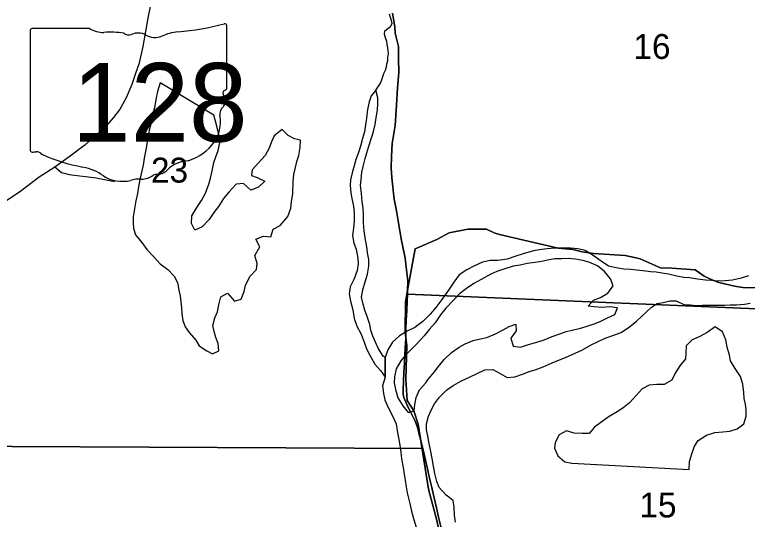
# Model space of a CAD drawing. Extents: x 1310247 to 1552180, y 377264 to 706493.
# Drawn here: x 1367792 to 1374281, y 491975 to 496447 of the extents above; entities that cross this region are included whole.
import ezdxf

# ---------------------------------------------------------------- set-up
doc = ezdxf.new("R2010")
doc.units = 0
for name, color, linetype in [('GM_X_Major_River', 7, 'Continuous'), ('GM_X_Minor_Lake', 7, 'Continuous'), ('GM_X_Minor_River', 7, 'Continuous'), ('GM_X_Section', 7, 'Continuous'), ('GM_X_Section_Text', 7, 'Continuous'), ('GM_X_State_Location', 7, 'Continuous'), ('GM_X_State_Route', 7, 'Continuous'), ('GM_X_State_Shield', 7, 'Continuous'), ('GM_X_Township', 7, 'Continuous'), ('GM_X_Township_Road', 7, 'Continuous')]:
    doc.layers.add(name, color=color, linetype=linetype)

msp = doc.modelspace()

# ---------------------------------------------------------------- linework, layer by layer
at = {"layer": 'GM_X_Major_River'}
msp.add_line((1371073.3, 493409), (1371072.5, 493234.2), dxfattribs=at)
for points in [[(1374290.1, 494131.9), (1374227.3, 494111.5), (1374148.5, 494093.5), (1374084.2, 494089.2), (1374025.9, 494086.8), (1373963.8, 494090.5), (1373909.7, 494093.9), (1373839.8, 494103.9), (1373767.8, 494113.8), (1373717.8, 494119.2), (1373657.8, 494128.9), (1373584.1, 494146.9), (1373526.2, 494156.5), (1373474.2, 494164), (1373424.2, 494169.3), (1373358.2, 494177.1), (1373300.1, 494182.7), (1373250.1, 494188.1), (1373186, 494191.8), (1373120.1, 494203.7), (1373052.3, 494219.6), (1372985.3, 494263.6), (1372916.4, 494313.7), (1372845.4, 494357.8), (1372779.6, 494373.6), (1372715.5, 494377.4), (1372641.3, 494379.4), (1372573, 494377.2), (1372508.6, 494372.9), (1372440.1, 494362.7), (1372387.7, 494354.1), (1372294.6, 494326.5), (1372229.9, 494306.1), (1372154.9, 494280), (1372072.3, 494270.2), (1372004.1, 494270), (1371935.4, 494253.8), (1371864.3, 494221.5), (1371797.1, 494185.2), (1371727.6, 494140.8), (1371681.7, 494075.8), (1371633.6, 494004.7), (1371575.1, 493921.9), (1371523, 493851), (1371473.2, 493792), (1371407.3, 493729.5), (1371337.5, 493675.2), (1371268.4, 493642.9), (1371199.1, 493602.5), (1371139.3, 493545.9), (1371097.3, 493476.7), (1371073.3, 493409)], [(1373069.2, 494106.6), (1373016.8, 494170.3), (1372954, 494220.2), (1372876.6, 494254.5), (1372824.8, 494267.9), (1372759, 494281.8), (1372694.9, 494285.5), (1372638.7, 494285), (1372580.4, 494282.6), (1372526, 494274), (1372457.4, 494259.8), (1372402.9, 494251.2), (1372332.4, 494241), (1372267.9, 494228.7), (1372207.4, 494218.3), (1372134.5, 494196.1), (1372063.6, 494169.9), (1372008.8, 494147.3), (1371923.1, 494099.4), (1371858, 494065), (1371792.5, 494020.5), (1371733.1, 493973.9), (1371681.4, 493919), (1371611.2, 493846.6), (1371563.4, 493787.6), (1371515.3, 493716.6), (1371467.6, 493661.6), (1371419.8, 493602.6), (1371355.7, 493534), (1371306.2, 493483.1), (1371254.5, 493430.2), (1371213, 493379.1), (1371170.9, 493309.9), (1371154.9, 493238), (1371153.4, 493183.8), (1371165.9, 493125.2), (1371185.9, 493052.3), (1371230.1, 492980.8), (1371276.6, 492921.3), (1371329.3, 492937.9), (1371336.7, 492990), (1371348.6, 493056), (1371378.5, 493121.5), (1371434.5, 493186.3)], [(1371434.5, 493186.3), (1371449.1, 493208), (1371507.2, 493278.7), (1371546.8, 493329.9), (1371596.6, 493390.9), (1371660.5, 493453.4), (1371728.1, 493501.8), (1371781.1, 493530.5), (1371852.1, 493558.8), (1371916.7, 493575.1), (1371973.3, 493587.6), (1372050.4, 493617.7), (1372117.6, 493654.1), (1372170.6, 493682.8), (1372231.4, 493705.2), (1372233.8, 493646.9), (1372187.8, 493579.8), (1372205.9, 493509), (1372271.9, 493501.2), (1372342.8, 493523.4), (1372417.6, 493545.5), (1372480.4, 493565.9), (1372551.4, 493594.1), (1372620.4, 493620.4), (1372675.1, 493639), (1372727.6, 493651.7), (1372794.2, 493665.9), (1372863.1, 493688.2), (1372925.8, 493708.6), (1372976.5, 493727.3), (1373043.6, 493759.7), (1373108.7, 493790.1), (1373130.4, 493849.8), (1373064.4, 493857.6), (1372996, 493853.4), (1372921.9, 493857.4), (1372871.9, 493862.8), (1372917.5, 493917.8), (1372980.4, 493940.2), (1373045.7, 493980.6), (1373091.6, 494045.7), (1373069.2, 494106.6)], [(1371695.5, 491951.5), (1371687.1, 492012), (1371685.1, 492082.4), (1371676.6, 492140.9), (1371613.8, 492190.8), (1371551.4, 492256.8), (1371530.8, 492311.6), (1371514.6, 492380.3), (1371502.4, 492445), (1371490.3, 492515.6), (1371477.9, 492576.2), (1371460.2, 492663.1), (1371451.6, 492713.6), (1371439, 492768.2), (1371440.5, 492822.4), (1371456.4, 492890.3), (1371480, 492943.9), (1371509.5, 492997.4), (1371553.3, 493058.5), (1371619.3, 493123), (1371676.6, 493161.6), (1371749.9, 493201.9), (1371821.1, 493236.1), (1371955.3, 493298.8), (1372025.7, 493302.9), (1372090.9, 493267), (1372154.2, 493233.1), (1372222.6, 493239.3), (1372297.6, 493265.4), (1372350.2, 493284.1), (1372402.9, 493300.8), (1372471.8, 493327), (1372553.1, 493363), (1372603.8, 493381.7), (1372670.8, 493410.1), (1372756.1, 493447.9), (1372821.2, 493478.3), (1372896.6, 493520.5), (1373022.6, 493579.4), (1373089.5, 493603.7), (1373164.5, 493631.8), (1373236.1, 493680.1), (1373299.7, 493730.6), (1373431.6, 493855.7), (1373482.6, 493886.5), (1373535.1, 493897.1), (1373593.7, 493911.6), (1373649.8, 493910.1), (1373719.2, 493878), (1373773.3, 493874.6), (1373831.4, 493871), (1373883.6, 493871.6), (1373947.8, 493873.9), (1374026.1, 493873.8), (1374078.2, 493872.4), (1374128.5, 493875), (1374184.7, 493875.5), (1374255.1, 493881.7), (1374305.5, 493890.3)], [(1371072.5, 493234.2), (1371050.4, 493158.5), (1371058.5, 493089.9), (1371071, 493033.3), (1371097.4, 492972.3), (1371131.7, 492905.1), (1371169.6, 492821.7), (1371179.9, 492761.1), (1371192.2, 492696.5), (1371204.5, 492633.9), (1371210.8, 492569.4), (1371219.2, 492510.9), (1371233.2, 492434.2), (1371241.6, 492375.7), (1371250.1, 492321.2), (1371260.6, 492264.6), (1371269.1, 492210.1), (1371290.6, 492115.1), (1371306.8, 492046.4), (1371325.1, 491981.6), (1371347, 491904.6)]]:
    msp.add_lwpolyline(points, dxfattribs=at)
at = {"layer": 'GM_X_Minor_Lake'}
for points in [[(1369081.4, 495843.9), (1369057.2, 495766.2), (1369043.2, 495696.3), (1369031.1, 495622.3), (1369013.4, 495560.4), (1368997, 495476.5), (1368983.5, 495422.6), (1368964.6, 495318.6), (1368952.6, 495248.6), (1368940.5, 495174.6), (1368928.9, 495114.6), (1368901.3, 494986.8), (1368889.4, 494922.8), (1368879.8, 494862.8), (1368865.9, 494796.9), (1368856.4, 494742.9), (1368841.9, 494654.8), (1368840.6, 494604.6), (1368845.1, 494552.3), (1368861.6, 494495.6), (1368918, 494427.7), (1368962.4, 494366.3), (1369022.9, 494304.3), (1369081.4, 494240.5), (1369148.2, 494190.4), (1369204.7, 494128.6), (1369233.3, 494073.6), (1369245.5, 494007), (1369258.1, 493954.4), (1369271.3, 493849.5), (1369273.8, 493795.2), (1369280.2, 493736.8), (1369302.8, 493681.9), (1369337.5, 493630.7), (1369395.9, 493562.9), (1369426.6, 493511.8), (1369493.6, 493469.8), (1369545.1, 493442.3), (1369600, 493468.9), (1369593.7, 493533.4), (1369575.1, 493586.1), (1369558.5, 493640.8), (1369546, 493693.4), (1369565.9, 493761.2), (1369589.4, 493812.8), (1369601.2, 493876.8), (1369619.1, 493946.6), (1369676.2, 493979.2), (1369740.5, 493909.2), (1369799.2, 493925.7), (1369825.1, 493993.3), (1369836.8, 494051.3), (1369879.1, 494130.5), (1369932.9, 494189.3), (1369940.3, 494241.4), (1369920.2, 494314.2), (1369962.4, 494389.5), (1369928.2, 494456.7), (1369995.1, 494483), (1370061.2, 494477.2), (1370081.1, 494545), (1370144.2, 494577.5), (1370212.7, 494660), (1370236.8, 494731.7), (1370244.4, 494789.8), (1370254.4, 494861.8), (1370257.4, 494970.2), (1370265.1, 495032.3), (1370278.9, 495094.2), (1370292.3, 495146.1), (1370307.8, 495197.9), (1370321.8, 495269.9), (1370323.6, 495334.1), (1370271.7, 495345.6), (1370214.4, 495377.3), (1370161.7, 495431), (1370091.9, 495374.6), (1370066.3, 495319), (1370046.7, 495263.3), (1370010.8, 495197.9), (1369895, 495072.5), (1369889.6, 495022.4), (1369941.3, 495004.9), (1370006.6, 494973), (1369950.9, 494918.2), (1369884, 494891.9), (1369819.4, 494951.9), (1369753, 494945.7), (1369688.8, 494875.1), (1369643.1, 494818), (1369597, 494747), (1369557.4, 494693.8), (1369513.6, 494632.7), (1369451.6, 494566), (1369386.6, 494537.6), (1369358.1, 494596.7), (1369362, 494664.9), (1369410.4, 494748), (1369448, 494801.2), (1369481.9, 494866.6), (1369512.1, 494944.2)], [(1369557.1, 495555.8), (1369081.4, 495843.9)], [(1369512.1, 494944.2), (1369527.7, 494998), (1369541.5, 495061.9), (1369557.6, 495135.8), (1369575, 495187.6), (1369594.6, 495243.3), (1369608.5, 495311.3), (1369604.1, 495369.7), (1369587.9, 495436.4), (1369569.7, 495503.2), (1369557.1, 495555.8)]]:
    msp.add_lwpolyline(points, dxfattribs=at)
at = {"layer": 'GM_X_Minor_River'}
msp.add_line((1371072.5, 493234.2), (1371073.3, 493409), dxfattribs=at)
for points in [[(1370992.1, 495778.2), (1371032.3, 495838.9), (1371043.2, 495870.8), (1371054, 495900.6), (1371062.7, 495926.5), (1371075.6, 495956.3), (1371084.4, 495986.2), (1371089.1, 496010.2), (1371095.8, 496038.1), (1371098.6, 496066.2), (1371103.5, 496102.2), (1371100.2, 496126.4), (1371096.9, 496154.6), (1371091.7, 496184.9), (1371088.3, 496209.1), (1371077.1, 496241.5), (1371067.9, 496273.9), (1371070.7, 496303.9), (1371097.3, 496323.3), (1371122, 496342.8), (1371134.7, 496368.6), (1371129.4, 496394.8), (1371120, 496421.2), (1371110.8, 496451.6)], [(1369081.4, 495843.9), (1369057.2, 495766.2), (1369043.2, 495696.3), (1369031.1, 495622.3), (1369013.4, 495560.4), (1368997, 495476.5), (1368983.5, 495422.6), (1368964.6, 495318.6), (1368952.6, 495248.6), (1368940.5, 495174.6), (1368928.9, 495114.6), (1368901.3, 494986.8), (1368889.4, 494922.8), (1368879.8, 494862.8), (1368865.9, 494796.9), (1368856.4, 494742.9), (1368841.9, 494654.8), (1368840.6, 494604.6), (1368845.1, 494552.3), (1368861.6, 494495.6), (1368918, 494427.7), (1368962.4, 494366.3), (1369022.9, 494304.3), (1369081.4, 494240.5), (1369148.2, 494190.4), (1369204.7, 494128.6), (1369233.3, 494073.6), (1369245.5, 494007), (1369258.1, 493954.4), (1369271.3, 493849.5), (1369273.8, 493795.2), (1369280.2, 493736.8), (1369302.8, 493681.9), (1369337.5, 493630.7), (1369395.9, 493562.9), (1369426.6, 493511.8), (1369493.6, 493469.8), (1369545.1, 493442.3), (1369600, 493468.9), (1369593.7, 493533.4), (1369575.1, 493586.1), (1369558.5, 493640.8), (1369546, 493693.4), (1369565.9, 493761.2), (1369589.4, 493812.8), (1369601.2, 493876.8), (1369619.1, 493946.6), (1369676.2, 493979.2), (1369740.5, 493909.2), (1369799.2, 493925.7), (1369825.1, 493993.3), (1369836.8, 494051.3), (1369879.1, 494130.5), (1369932.9, 494189.3), (1369940.3, 494241.4), (1369920.2, 494314.2), (1369962.4, 494389.5), (1369928.2, 494456.7), (1369995.1, 494483), (1370061.2, 494477.2), (1370081.1, 494545), (1370144.2, 494577.5), (1370212.7, 494660), (1370236.8, 494731.7), (1370244.4, 494789.8), (1370254.4, 494861.8), (1370257.4, 494970.2), (1370265.1, 495032.3), (1370278.9, 495094.2), (1370292.3, 495146.1), (1370307.8, 495197.9), (1370321.8, 495269.9), (1370323.6, 495334.1), (1370271.7, 495345.6), (1370214.4, 495377.3), (1370161.7, 495431), (1370091.9, 495374.6), (1370066.3, 495319), (1370046.7, 495263.3), (1370010.8, 495197.9), (1369895, 495072.5), (1369889.6, 495022.4), (1369941.3, 495004.9), (1370006.6, 494973), (1369950.9, 494918.2), (1369884, 494891.9), (1369819.4, 494951.9), (1369753, 494945.7), (1369688.8, 494875.1), (1369643.1, 494818), (1369597, 494747), (1369557.4, 494693.8), (1369513.6, 494632.7), (1369451.6, 494566), (1369386.6, 494537.6), (1369358.1, 494596.7), (1369362, 494664.9), (1369410.4, 494748), (1369448, 494801.2), (1369481.9, 494866.6), (1369512.1, 494944.2)], [(1369557.1, 495555.8), (1369081.4, 495843.9)], [(1371073.3, 493409), (1371055.6, 493421.5), (1371015.3, 493486.9), (1370988.8, 493545.9), (1370964.2, 493598.8), (1370947.6, 493651.5), (1370936.9, 493702), (1370914.8, 493773), (1370892.2, 493827.8), (1370877.6, 493880.5), (1370863.3, 493945.2), (1370875.1, 494009.1), (1370897.2, 494080.9), (1370917, 494146.7), (1370929, 494218.7), (1370928.7, 494279), (1370918.2, 494335.5), (1370909.7, 494390), (1370895.8, 494470.7), (1370887.5, 494531.2), (1370881.5, 494603.7), (1370881.4, 494676.1), (1370878.9, 494728.4), (1370870.6, 494792.9), (1370864.5, 494861.4), (1370854.4, 494932), (1370859.8, 494984.1), (1370865.7, 495050.2), (1370879.1, 495102.1), (1370897.1, 495172), (1370910.6, 495223.8), (1370930.2, 495281.6), (1370948.1, 495347.4), (1370967.6, 495399.1), (1370985.7, 495475), (1370997.9, 495553), (1371005.3, 495605.1), (1371008.8, 495659.2), (1371008.3, 495711.5), (1370992.1, 495778.2), (1370948.5, 495727.2), (1370933, 495675.3), (1370917.1, 495607.5), (1370907, 495531.4), (1370899.3, 495471.3), (1370889.6, 495409.3), (1370873.9, 495349.4), (1370854, 495281.6), (1370838.4, 495225.8), (1370814.6, 495164.1), (1370799, 495106.3), (1370781.3, 495046.5), (1370765.5, 494984.6), (1370764.1, 494934.4), (1370768.3, 494868), (1370777, 494817.6), (1370793.1, 494748.8), (1370799.5, 494688.3), (1370799.6, 494618), (1370791.8, 494555.9), (1370784, 494489.8), (1370796.2, 494421.2), (1370816.8, 494368.4), (1370830.7, 494289.6), (1370835.3, 494239.3), (1370825.7, 494181.3), (1370799.6, 494107.6), (1370763.5, 494036.3), (1370753.7, 493974.2), (1370766, 493907.6), (1370786, 493832.7), (1370797.9, 493756), (1370822.1, 493687.1), (1370862.3, 493615.7), (1370886.4, 493544.7), (1370906.9, 493485.8), (1370937.4, 493428.8), (1370981.4, 493349.2), (1371032, 493293.6), (1371072.5, 493234.2)], [(1369512.1, 494944.2), (1369527.7, 494998), (1369541.5, 495061.9), (1369557.6, 495135.8), (1369575, 495187.6), (1369594.6, 495243.3), (1369608.5, 495311.3), (1369604.1, 495369.7), (1369587.9, 495436.4), (1369569.7, 495503.2), (1369557.1, 495555.8)], [(1373765.3, 492418), (1373769.3, 492488.2), (1373789.2, 492556), (1373813.1, 492623.7), (1373844.6, 492675.1), (1373918.1, 492721.3), (1373993, 492743.4), (1374063.4, 492749.5), (1374125.9, 492757.9), (1374190.6, 492776.2), (1374250, 492820.8), (1374271.9, 492888.6), (1374271.4, 492942.8), (1374264.8, 492995.3), (1374254.2, 493045.8), (1374249.7, 493100.2), (1374239.6, 493172.8), (1374221.4, 493241.6), (1374173.2, 493311.2), (1374132.9, 493378.6), (1374122.2, 493429.1), (1374102.1, 493500), (1374089.9, 493566.6), (1374059.7, 493635.8), (1373996.7, 493681.7), (1373925.1, 493631.4), (1373853.8, 493591.1), (1373790.9, 493566.7), (1373739.2, 493511.8), (1373735.4, 493447.6), (1373732, 493397.5), (1373684.2, 493334.5), (1373642.3, 493271.3), (1373612.5, 493209.8), (1373543.2, 493171.5), (1373478.9, 493169.2), (1373412.5, 493163), (1373349.4, 493130.5), (1373295.6, 493071.7), (1373237.7, 493006.9), (1373178.2, 492960.3), (1373127.1, 492927.5), (1373057.7, 492885.2), (1372994.3, 492842.7), (1372928.7, 492792.2), (1372881.1, 492737.3), (1372818.8, 492736.9), (1372748.6, 492738.8), (1372679, 492760.8), (1372613.8, 492724.4), (1372577.8, 492657), (1372572.4, 492605), (1372602.6, 492537.8), (1372663.4, 492483.9), (1372727.3, 492474.2)], [(1372727.3, 492474.2), (1373765.3, 492418)]]:
    msp.add_lwpolyline(points, dxfattribs=at)
at = {"layer": 'GM_X_Section'}
for points in [[(1371139.1, 496460.9), (1371158.4, 496340.5), (1371161, 496282.4), (1371192.4, 496165.7), (1371192, 496061.7), (1371195.1, 495933.6), (1371182, 495799.9), (1371174.4, 495644), (1371162.3, 495464.3), (1371136.7, 495304.8), (1371130, 495189), (1371127.7, 495089.1), (1371133.7, 495000.9), (1371153.4, 494812.4), (1371175.1, 494709.9), (1371215.4, 494461), (1371249.4, 494288.2), (1371266.5, 494159.8), (1371272.9, 494089.7), (1371270.8, 493999.7), (1371270.1, 493969.7), (1371268.8, 493909.7), (1371264.8, 493825.8), (1371260.9, 493739.9), (1371257, 493656), (1371255.1, 493574), (1371251.3, 493496.1), (1371247.7, 493428.2), (1371244.2, 493360.2), (1371238.3, 493276.4), (1371236.5, 493198.4), (1371232.6, 493116.5), (1371231.8, 493082.5), (1371239.2, 493056.3), (1371277.2, 492967.4), (1371302.1, 492920.9), (1371325.1, 492874.3), (1371338.4, 492846), (1371353.5, 492805.7), (1371362.9, 492781.5), (1371372, 492739.3), (1371388.5, 492672.9), (1371406.9, 492604.4), (1366551.3, 492625.6)], [(1375560.3, 493789.5), (1371270.1, 493969.7), (1371270.8, 493999.7), (1371272.9, 494089.7), (1371266.5, 494159.8), (1371249.4, 494288.2), (1371215.4, 494461), (1371175.1, 494709.9), (1371153.4, 494812.4), (1371133.7, 495000.9), (1371127.7, 495089.1), (1371130, 495189), (1371136.7, 495304.8), (1371162.3, 495464.3), (1371174.4, 495644), (1371182, 495799.9), (1371195.1, 495933.6), (1371192, 496061.7), (1371192.4, 496165.7), (1371161, 496282.4), (1371158.4, 496340.5), (1371139.1, 496460.9)], [(1371568.8, 491900.7), (1371548.7, 491983.1), (1371528.8, 492077.6), (1371506.9, 492166.1), (1371481.5, 492280.7), (1371466.9, 492341.1), (1371448.7, 492421.5), (1371406.9, 492604.4), (1371388.5, 492672.9), (1371372, 492739.3), (1371362.9, 492781.5), (1371353.5, 492805.7), (1371338.4, 492846), (1371325.1, 492874.3), (1371302.1, 492920.9), (1371277.2, 492967.4), (1371239.2, 493056.3), (1371231.8, 493082.5), (1371232.6, 493116.5), (1371236.5, 493198.4), (1371238.3, 493276.4), (1371244.2, 493360.2), (1371247.7, 493428.2), (1371251.3, 493496.1), (1371255.1, 493574), (1371257, 493656), (1371260.9, 493739.9), (1371264.8, 493825.8), (1371268.8, 493909.7), (1371270.1, 493969.7), (1375560.3, 493789.5)], [(1366551.3, 492625.6), (1371406.9, 492604.4), (1371448.7, 492421.5), (1371466.9, 492341.1), (1371481.5, 492280.7), (1371506.9, 492166.1), (1371528.8, 492077.6), (1371548.7, 491983.1), (1371568.8, 491900.7)]]:
    msp.add_lwpolyline(points, dxfattribs=at)
at = {"layer": 'GM_X_State_Route'}
for points in [[(1368405, 495287.8), (1368418.4, 495297.8), (1368496.3, 495363.9), (1368607.1, 495463), (1368670.9, 495536.1), (1368721.8, 495601), (1368781.8, 495714.3), (1368833.8, 495831.7), (1368865.5, 495929.5), (1368897.3, 496019.7), (1368930.3, 496166), (1368973.5, 496415.5), (1369030.6, 496700.3)], [(1366467.6, 493847.7), (1366504.8, 493884.3), (1366565.4, 493956.8), (1366653.9, 494036.9), (1366734.3, 494105.9), (1366895.5, 494224.2), (1367073, 494354.1), (1367240.2, 494472.2), (1367411.1, 494585.4), (1367544.7, 494675), (1367670.6, 494767.1), (1367834.6, 494876.8), (1368009.1, 495008.9), (1368147.1, 495099.7), (1368284, 495197.6), (1368405, 495287.8)]]:
    msp.add_lwpolyline(points, dxfattribs=at)
at = {"layer": 'GM_X_State_Shield'}
for p, q in [((1369670.3, 495796.6), (1369670.3, 496349.3)), ((1367930.1, 496304.9), (1367930.1, 495248.3)), ((1368456.9, 496323.1), (1367947.2, 496323.1)), ((1369670.1, 495796.7), (1369670.3, 495796.6))]:
    msp.add_line(p, q, dxfattribs=at)
for centre, major_axis, start_param, end_param in [((1369050.4, 497763.7), (1845.5, 0), 4.814394, 5.042369), ((1369651, 496351.6), (19.4, 0), 6.141152, 7.989035), ((1367950, 496307.2), (20.2, 0), 1.712693, 3.28349), ((1368578.2, 496445.8), (195.5, 0), 4.042523, 4.731795), ((1368643.1, 495729.9), (702, 0), 1.404758, 1.657858), ((1368802.4, 496312.7), (56.4, 0), 3.836095, 5.185415), ((1368885.3, 496190.5), (117.3, 0), 0.950623, 2.079405), ((1369036.6, 496358), (141.1, 0), 4.081561, 5.145723), ((1369285.8, 496000.4), (371.3, 0), 1.699011, 2.107814), ((1369665.8, 495756), (30, 0), 1.883978, 3.671073), ((1369475.1, 495686.1), (180, 0), 5.934695, 6.695948), ((1369649.6, 495794.4), (20.7, 0), 5.05454, 6.418171), ((1369739.7, 495565.2), (130.9, 0), 2.387724, 3.262537), ((1369153.8, 495494.9), (461.6, 0), 5.101752, 6.440018), ((1367950.2, 495246), (20.3, 0), 3.00124, 4.508301), ((1367953.3, 495354.1), (155.2, 0), 4.665946, 4.897461), ((1367985.1, 495187.3), (56, 0), 0.519207, 1.627899), ((1368691.7, 496136.7), (1332.7, 0), 4.195997, 4.488961), ((1368294.3, 494773.6), (417, 0), 0.823519, 1.323587), ((1369348.4, 494951.6), (252.8, 0), 1.647645, 2.488434), ((1369045.1, 495000.6), (39.7, 0), 1.147584, 2.315152), ((1369028.1, 495145.9), (149.1, 0), 4.937069, 5.64225), ((1368745.3, 495182.1), (264.6, 0), 4.026481, 4.996735), ((1368898.2, 494816.8), (217.4, 0), 1.495662, 1.94098), ((1368917.5, 495103), (141, 0), 4.691044, 5.507374)]:
    msp.add_ellipse(centre, major_axis=major_axis, ratio=0.8, start_param=start_param, end_param=end_param, dxfattribs=at)
at = {"layer": 'GM_X_Township'}
for points in [[(1374351.4, 494027.5), (1374240.9, 494030.3), (1374167.5, 494042.7), (1374029.4, 494073.4), (1373975.2, 494094.2), (1373899.9, 494130.3), (1373819, 494185.1), (1373569.9, 494204.8), (1373518.7, 494201.2), (1373332, 494282.2), (1373281.4, 494296), (1373197.8, 494311.8), (1372918.8, 494331.9), (1372818.1, 494344.3), (1372736.5, 494365.7), (1372606.6, 494378.7), (1372085.7, 494498.7), (1372037.7, 494512.8), (1371972, 494545.5), (1371806.5, 494545), (1371639.8, 494514.1), (1371531.7, 494454.4), (1371340.5, 494373.2), (1371280, 494052), (1371252.9, 493902.1), (1371250.5, 493632.8), (1371264.7, 493511.9), (1371256.9, 493218.3), (1371267.6, 493027.9), (1371326.5, 492935.9), (1371365.5, 492818.7), (1371456.2, 492243.7), (1371528.6, 491976.3), (1371560.8, 491835.8)], [(1371560.8, 491835.8), (1371528.6, 491976.3), (1371456.2, 492243.7), (1371365.5, 492818.7), (1371326.5, 492935.9), (1371267.6, 493027.9), (1371256.9, 493218.3), (1371264.7, 493511.9), (1371250.5, 493632.8), (1371252.9, 493902.1), (1371280, 494052), (1371340.5, 494373.2), (1371531.7, 494454.4), (1371639.8, 494514.1), (1371806.5, 494545), (1371972, 494545.5), (1372037.7, 494512.8), (1372085.7, 494498.7), (1372606.6, 494378.7), (1372736.5, 494365.7), (1372818.1, 494344.3), (1372918.8, 494331.9), (1373197.8, 494311.8), (1373281.4, 494296), (1373332, 494282.2), (1373518.7, 494201.2), (1373569.9, 494204.8), (1373819, 494185.1), (1373899.9, 494130.3), (1373975.2, 494094.2), (1374029.4, 494073.4), (1374167.5, 494042.7), (1374240.9, 494030.3), (1374351.4, 494027.5)]]:
    msp.add_lwpolyline(points, dxfattribs=at)
at = {"layer": 'GM_X_Township_Road'}
msp.add_lwpolyline([(1368147.1, 495099.7), (1368206.1, 495049), (1368274.5, 495030.1), (1368514, 495000.6), (1368676.8, 494969.9)], dxfattribs=at)

# ---------------------------------------------------------------- texts
at = {"layer": 'GM_X_Section_Text'}
for s, p in [('16', (1373272, 496054.8)), ('23', (1368999.6, 494959.2)), ('15', (1373324.8, 491992))]:
    msp.add_text(s, height=221, rotation=0.00001, dxfattribs=at).set_placement(p)
at = {"layer": 'GM_X_State_Location'}
for s in ['s', 'r']:
    msp.add_text(s, height=1, dxfattribs=at).set_placement((1368780.6, 495706.4))
msp.add_text('128', height=1, rotation=0.00001, dxfattribs=at).set_placement((1368427.6, 495633.6))
at = {"layer": 'GM_X_State_Shield'}
msp.add_text('128', height=696.1, dxfattribs=at).set_placement((1368301.2, 495322.8))

doc.saveas('drawing.dxf')
